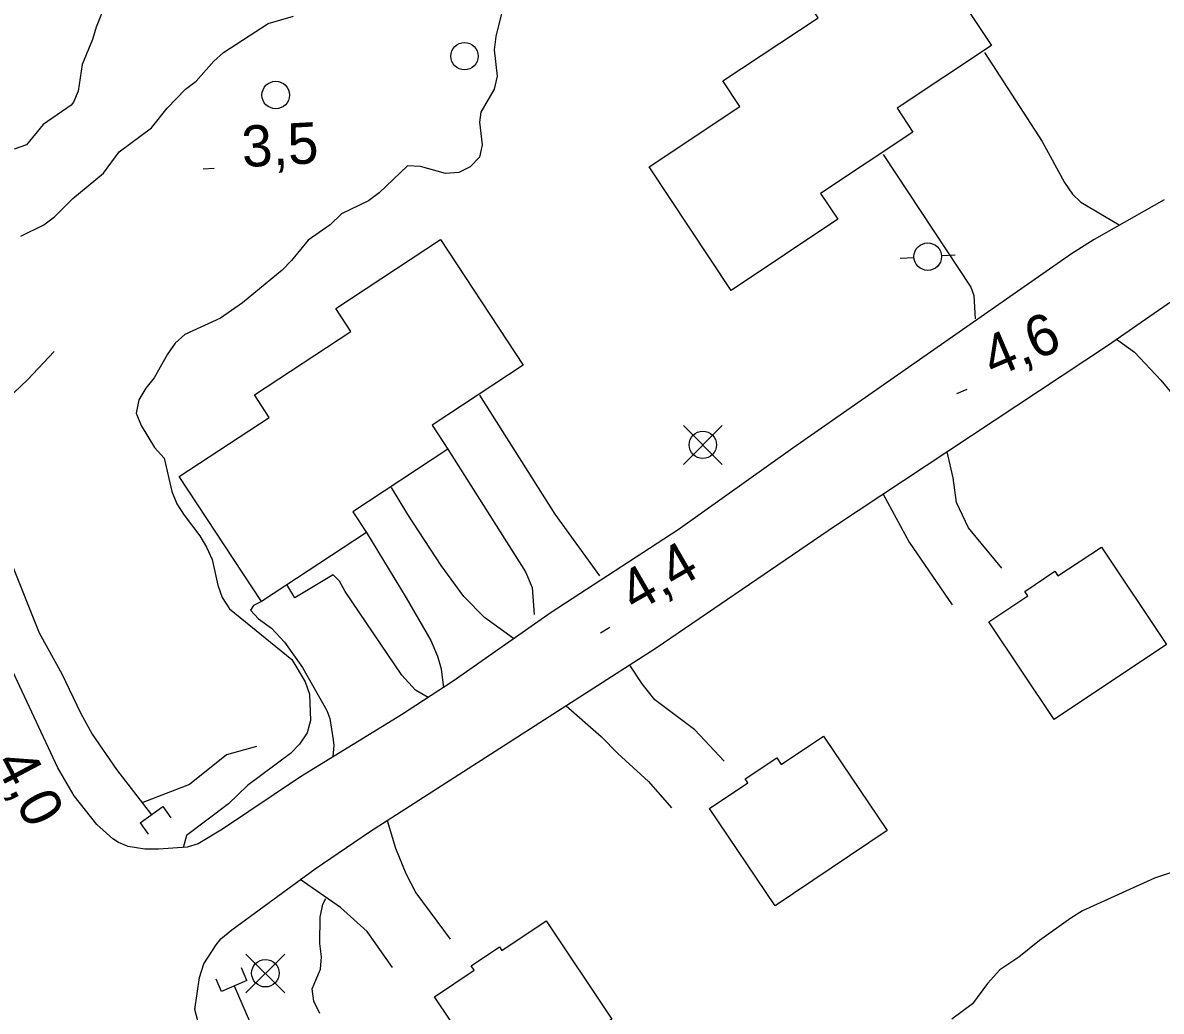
# Model space of a CAD drawing. Extents: x 336540 to 340074, y 5572036 to 5573747.
# Drawn here: x 338250.1 to 338333, y 5572905.2 to 5572977.2 of the extents above; entities that cross this region are included whole.
import ezdxf

# ---------------------------------------------------------------- set-up
doc = ezdxf.new("R2010")
doc.units = 0
for name, color, linetype in [('Niveau 1', 7, 'Continuous'), ('Niveau 19', 7, 'Continuous'), ('Niveau 2', 7, 'Continuous'), ('Niveau 21', 7, 'Continuous'), ('Niveau 26', 7, 'Continuous'), ('Niveau 3', 7, 'Continuous'), ('Niveau 31', 7, 'Continuous'), ('Niveau 36', 7, 'Continuous'), ('Niveau 4', 7, 'Continuous')]:
    doc.layers.add(name, color=color, linetype=linetype)

msp = doc.modelspace()

# ---------------------------------------------------------------- linework, layer by layer
at = {"layer": 'Niveau 1'}
for points in [[(338256.12, 5572978.69), (338255.42, 5572976.92), (338255.15, 5572976.01), (338254.4, 5572974.19), (338254.1, 5572972.26)], [(338254.1, 5572972.26), (338253.78, 5572971.46), (338253.61, 5572971.23), (338251.55, 5572969.83), (338250.34, 5572968.34), (338249.44, 5572968.03)]]:
    msp.add_lwpolyline(points, dxfattribs=at)
at = {"layer": 'Niveau 19'}
for points in [[(338320.12, 5572975.07), (338324.33, 5572968.6), (338325.94, 5572965.6), (338326.54, 5572964.76), (338327.13, 5572964.17), (338329.94, 5572962.51)], [(338312.73, 5572967.64), (338319.13, 5572957.98), (338319.35, 5572957.38), (338319.44, 5572955.66)], [(338329.73, 5572954.18), (338331.04, 5572953.25), (338332.97, 5572951.2), (338334.35, 5572949.54), (338336.34, 5572946.64), (338338.27, 5572943.63), (338339.68, 5572940.9), (338340.73, 5572939.28)], [(338292.1, 5572936.95), (338288.84, 5572941.45), (338283.36, 5572950.1)], [(338281.04, 5572946.17), (338286.69, 5572937.24), (338287.18, 5572936.09), (338287.32, 5572934.14)], [(338321.38, 5572937.51), (338318.95, 5572940.45), (338318.08, 5572942.3), (338317.83, 5572944.1), (338317.41, 5572945.99)], [(338285.81, 5572932.38), (338283.7, 5572933.91), (338282.21, 5572935.45), (338280.56, 5572937.71), (338278.11, 5572941.42), (338276.92, 5572943.38)], [(338312.73, 5572942.91), (338314.63, 5572939.4), (338317.76, 5572934.83)], [(338275.12, 5572940.1), (338278, 5572935.36), (338279.79, 5572932.25), (338280.28, 5572931.1), (338280.56, 5572930.17), (338280.72, 5572928.8)], [(338279.61, 5572928.08), (338278.68, 5572928.61), (338277.68, 5572929.71), (338273.55, 5572935.82), (338273.15, 5572936.57), (338272.69, 5572937.02), (338269.88, 5572935.36), (338269.31, 5572936.31)], [(338267.46, 5572935.07), (338266.89, 5572934.8), (338266.66, 5572934.46), (338267.24, 5572933.82), (338268.19, 5572933.13), (338269.13, 5572932.13), (338270.44, 5572930.28), (338272.21, 5572927.14), (338272.44, 5572926.55), (338272.69, 5572925), (338272.73, 5572924.6), (338272.65, 5572923.78)], [(338301.15, 5572923.46), (338299.02, 5572925.73), (338296.1, 5572927.92), (338295.18, 5572929.09), (338294.28, 5572930.45)], [(338289.65, 5572927.48), (338292.21, 5572925.24), (338293.42, 5572924.02), (338295.65, 5572921.98), (338297.33, 5572920.04)], [(338276.61, 5572919.12), (338277.21, 5572917.12), (338277.97, 5572915.27), (338278.71, 5572913.87), (338281.2, 5572910.48)], [(338277.01, 5572908.41), (338275.16, 5572911.03), (338273.21, 5572912.79), (338270.29, 5572914.83)]]:
    msp.add_lwpolyline(points, dxfattribs=at)
at = {"layer": 'Niveau 2'}
for points in [[(338249.93, 5572961.69), (338251.61, 5572962.51), (338252.39, 5572963.1), (338253.72, 5572964.43), (338255.95, 5572966.28), (338257.1, 5572967.84), (338259.44, 5572969.58), (338260.6, 5572971.02), (338261.93, 5572972.41), (338262.71, 5572972.99), (338263.98, 5572974.43), (338264.7, 5572975.07), (338267.94, 5572977.18), (338269.79, 5572977.72)], [(338284.99, 5572978.11), (338284.52, 5572976.23), (338284.42, 5572975.27), (338284.63, 5572973.35), (338284.42, 5572972.39), (338283.44, 5572970.72), (338283.34, 5572969.99), (338283.54, 5572968.35), (338283.33, 5572967.44), (338282.67, 5572966.75), (338281.83, 5572966.33), (338280.87, 5572966.26), (338279.05, 5572966.78), (338278.09, 5572966.82), (338276.04, 5572964.85), (338275.26, 5572964.27), (338273.3, 5572963.32), (338272.47, 5572962.51), (338270.85, 5572961.4), (338269.64, 5572959.91), (338268.97, 5572959.21), (338266.08, 5572956.83), (338264.47, 5572955.72), (338261.89, 5572954.54), (338261.17, 5572953.9), (338260.62, 5572953.1), (338259.64, 5572951.38), (338259.03, 5572950.63), (338258.54, 5572949.77), (338258.33, 5572948.81), (338258.69, 5572947.91), (338259.68, 5572946.29), (338260.38, 5572945.52), (338260.93, 5572943.1), (338261.29, 5572942.2), (338261.82, 5572941.36), (338262.98, 5572939.86), (338263.45, 5572939.03), (338263.86, 5572938.13), (338264.29, 5572936.27), (338264.59, 5572935.38), (338265.12, 5572934.54), (338269.66, 5572930.85), (338270.65, 5572929.23), (338270.95, 5572928.34), (338271.04, 5572926.42), (338270.78, 5572925.51), (338270.23, 5572924.7), (338269.57, 5572924.01), (338266.45, 5572921.68)], [(338266.45, 5572921.68), (338265.06, 5572920.35), (338262, 5572918.03), (338261.76, 5572917.13)], [(338335.21, 5572915.83), (338332.51, 5572914.92), (338327.25, 5572912.55), (338326.41, 5572912.02), (338324.13, 5572910.39), (338322.63, 5572909.17), (338321.23, 5572908.24), (338320.35, 5572907.26), (338319.25, 5572905.77), (338317.74, 5572904.66)], [(338271.7, 5572905.07), (338271.28, 5572905.97), (338271.15, 5572906.87), (338271.75, 5572908.3), (338271.84, 5572909.2), (338271.71, 5572910.16), (338271.73, 5572912.08), (338271.93, 5572913.04), (338272.16, 5572913.44)]]:
    msp.add_lwpolyline(points, dxfattribs=at)
at = {"layer": 'Niveau 21'}
for points in [[(338265.31, 5572911.17), (338271.36, 5572915.6), (338275.34, 5572918.3), (338296.2, 5572931.7), (338309.28, 5572940.62), (338329.08, 5572953.73), (338345.45, 5572965.06)], [(338333.21, 5572964.34), (338328.1, 5572961.46), (338326.46, 5572960.4), (338306.15, 5572946.26), (338297.8, 5572940.29), (338288.55, 5572934.28), (338281.43, 5572929.28), (338277.67, 5572926.83), (338270.31, 5572922.32), (338264.63, 5572918.49), (338262.86, 5572917.43), (338262.05, 5572917.18), (338259.95, 5572917.03), (338258.97, 5572917.05), (338257.75, 5572917.23), (338257.05, 5572917.52), (338256.63, 5572917.79), (338255.48, 5572918.84), (338253.83, 5572920.93), (338252.64, 5572922.96), (338248.28, 5572932.22)], [(338333.13, 5572804.22), (338328.36, 5572801.03), (338327.8, 5572800.77), (338326.56, 5572800.52), (338325.6, 5572800.62), (338324.59, 5572800.97), (338324.12, 5572801.23), (338323.3, 5572801.98), (338322.52, 5572803.04), (338320.36, 5572807.1), (338311.71, 5572821.87), (338306.85, 5572829.92), (338295.75, 5572847.85), (338283.56, 5572869.01), (338277.86, 5572878.38), (338269.42, 5572892.95), (338263.63, 5572902.71), (338262.93, 5572904.16), (338262.6, 5572905.35), (338262.95, 5572907.69), (338263.27, 5572908.69), (338264.15, 5572910.08), (338264.5, 5572910.5), (338265.31, 5572911.17)]]:
    msp.add_lwpolyline(points, dxfattribs=at)
at = {"layer": 'Niveau 26'}
for p, q in [((338258.63, 5572918.96), (338260.27, 5572920.14)), ((338260.27, 5572920.14), (338260.86, 5572919.33)), ((338258.63, 5572918.96), (338259.22, 5572918.14)), ((338266.4, 5572907.48), (338266, 5572908.39)), ((338264.55, 5572906.66), (338264.15, 5572907.58)), ((338266.4, 5572907.48), (338264.55, 5572906.66))]:
    msp.add_line(p, q, dxfattribs=at)
at = {"layer": 'Niveau 3'}
for p, q in [((338263.22, 5572966.6), (338264.02, 5572966.64)), ((338318.11, 5572950.23), (338318.85, 5572950.56)), ((338292.15, 5572932.81), (338292.84, 5572933.22))]:
    msp.add_line(p, q, dxfattribs=at)
at = {"layer": 'Niveau 31'}
for points in [[(338301.66, 5572957.74), (338295.69, 5572966.74), (338302.31, 5572971.13), (338301.06, 5572973.02), (338308, 5572977.61), (338306.77, 5572979.46), (338314.6, 5572984.67), (338320.64, 5572975.59), (338313.76, 5572971.01), (338314.91, 5572969.28), (338308.18, 5572964.8), (338309.43, 5572962.92), (338301.66, 5572957.74)], [(338301.66, 5572957.74), (338295.69, 5572966.74), (338302.31, 5572971.13), (338301.06, 5572973.02), (338308, 5572977.61), (338306.77, 5572979.46), (338314.6, 5572984.67), (338320.64, 5572975.59), (338313.76, 5572971.01), (338314.91, 5572969.28), (338308.18, 5572964.8), (338309.43, 5572962.92), (338301.66, 5572957.74)], [(338261.47, 5572944.18), (338268.03, 5572948.49), (338266.95, 5572950.13), (338273.97, 5572954.75), (338272.87, 5572956.42), (338280.49, 5572961.44), (338286.52, 5572952.29), (338279.89, 5572947.92), (338281.04, 5572946.17), (338274.12, 5572941.62), (338275.12, 5572940.1), (338267.46, 5572935.07), (338261.47, 5572944.18)], [(338333.37, 5572931.95), (338325.19, 5572926.48), (338320.43, 5572933.6), (338323.27, 5572935.5), (338323.06, 5572935.82), (338325.25, 5572937.28), (338325.47, 5572936.95), (338328.63, 5572939.05), (338333.37, 5572931.95)], [(338308.39, 5572925.27), (338313.02, 5572918.39), (338304.87, 5572912.91), (338300.1, 5572920.01), (338302.88, 5572921.88), (338302.69, 5572922.16), (338304.99, 5572923.7), (338305.32, 5572923.21), (338308.39, 5572925.27)], [(338292.98, 5572904.66), (338284.81, 5572899.2), (338280.07, 5572906.29), (338282.95, 5572908.22), (338282.74, 5572908.54), (338284.8, 5572909.92), (338284.97, 5572909.66), (338288.19, 5572911.82), (338292.98, 5572904.66)]]:
    msp.add_lwpolyline(points, dxfattribs=at)
at = {"layer": 'Niveau 36'}
for p, q in [((338313.99, 5572960.09), (338314.99, 5572960.15)), ((338317.98, 5572960.3), (338316.98, 5572960.25)), ((338301.01, 5572945.07), (338298.19, 5572947.89)), ((338298.19, 5572945.07), (338301.01, 5572947.89)), ((338269.15, 5572906.58), (338266.33, 5572909.4)), ((338266.33, 5572906.58), (338269.15, 5572909.4))]:
    msp.add_line(p, q, dxfattribs=at)
for centre in [(338282.244, 5572974.809), (338268.497, 5572971.976), (338315.984, 5572960.201), (338299.604, 5572946.495), (338267.744, 5572908.003)]:
    msp.add_circle(centre, 1, dxfattribs=at)
at = {"layer": 'Niveau 4'}
for points in [[(338252.35, 5572953.3), (338250.43, 5572951.23), (338249.44, 5572950.31), (338248.78, 5572949.82), (338246.8, 5572948.61), (338246.14, 5572948.08), (338245.88, 5572947.6), (338245.84, 5572947.11), (338245.9, 5572946.63), (338246.44, 5572944.88), (338247.59, 5572941.65), (338249.21, 5572937.97), (338251.26, 5572932.79), (338252.92, 5572929.8), (338254.28, 5572926.97), (338255.13, 5572925.42), (338256.9, 5572922.84), (338259.45, 5572919.55)], [(338267.11, 5572924.51), (338264.91, 5572923.9), (338262.21, 5572921.74), (338258.81, 5572920.44)], [(338279.58, 5572882.42), (338278.42, 5572884.43), (338276.93, 5572886.48), (338275.42, 5572888.93), (338274.21, 5572890.65), (338273.69, 5572891.94), (338273.1, 5572892.94), (338272.46, 5572893.89), (338271.12, 5572896.18), (338270.07, 5572897.57), (338269.54, 5572898.63), (338269.41, 5572899.31), (338268.14, 5572901.25), (338267.84, 5572901.98), (338267.25, 5572903.04), (338265.49, 5572907.07)]]:
    msp.add_lwpolyline(points, dxfattribs=at)

# ---------------------------------------------------------------- texts
at = {"layer": 'Niveau 3'}
for s, rotation, p in [('3,5    ', 3.11821, (338266.1, 5572966.72)), ('4,6    ', 23.09292, (338320.77, 5572951.33)), ('4,4    ', 29.99841, (338294.67, 5572934.22)), ('4,0    ', 297.77011, (338247.97, 5572923.34))]:
    msp.add_text(s, height=3, rotation=rotation, dxfattribs=at).set_placement(p)

doc.saveas('drawing.dxf')
